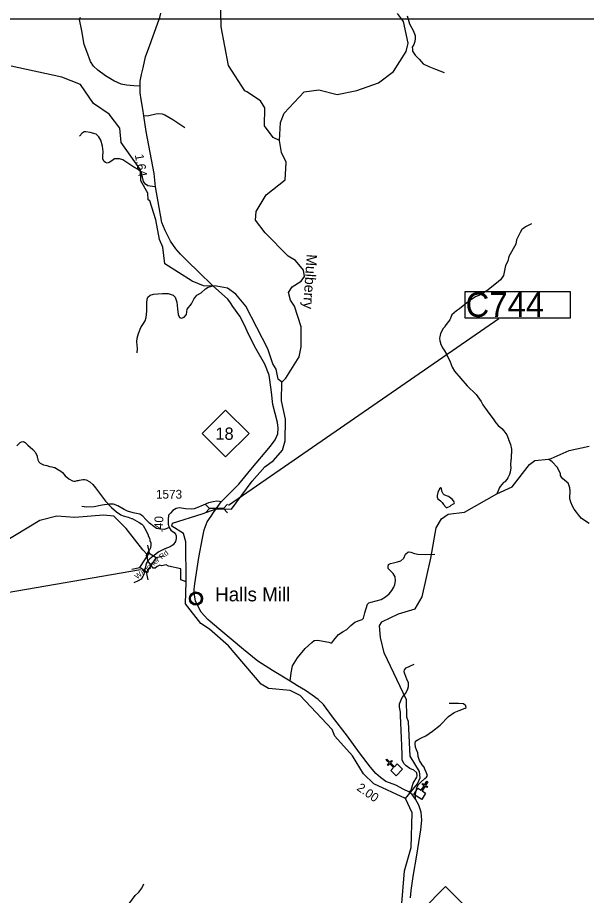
# Model space of a CAD drawing. Extents: x 1248089 to 1457196, y 820910 to 988753.
# Drawn here: x 1345887 to 1353986, y 928641 to 941130 of the extents above; entities that cross this region are included whole.
import ezdxf

# ---------------------------------------------------------------- set-up
doc = ezdxf.new("R2010")
doc.units = 0
for name, color, linetype in [('Exist Civil Demographics Community CELL', 7, 'Continuous'), ('Exist Civil Demographics Community Label', 7, 'Continuous'), ('Exist Cultural Church CELL', 7, 'Continuous'), ('Exist Hydrographic Creek Single Shore', 7, 'Continuous'), ('Exist Hydrographic Misc Water Feature', 7, 'Continuous'), ('Exist Road Non-System Type 51', 7, 'Continuous'), ('Exist Road Primary NC Attributed', 7, 'Continuous'), ('Exist Road Primary NC Shield CELL', 7, 'Continuous'), ('Exist Road Primary NC Shield Number Label', 7, 'Continuous'), ('Exist Road Primary NC Structure Culvert CELL', 7, 'Continuous'), ('Exist Road Primary NC Structure Culvert Number Label', 7, 'Continuous'), ('Exist Road Secondary Structure Standard Bridge CELL', 7, 'Continuous'), ('Exist Road Secondary Structure Standard Bridge Number Label', 7, 'Continuous'), ('Exist Road Secondary Type 51 Attributed', 7, 'Continuous'), ('Exist Road Secondary Type 51 Label', 7, 'Continuous'), ('Map Preparation Inset Cut Line', 7, 'Continuous'), ('Prop CMT Slope Fill', 7, 'Continuous'), ('Prop GRAU CAT1 Cell', 7, 'Continuous'), ('Prop Lane Lines', 7, 'Continuous'), ('Scratch_Level_4', 7, 'Continuous')]:
    doc.layers.add(name, color=color, linetype=linetype)

msp = doc.modelspace()

# ---------------------------------------------------------------- linework, layer by layer
at = {"layer": 'Exist Civil Demographics Community CELL'}
msp.add_lwpolyline([(1348349, 932877), (1348350, 932882), (1348352, 932889), (1348355, 932896), (1348358, 932902), (1348361, 932908), (1348365, 932913), (1348369, 932917), (1348373, 932922), (1348379, 932926), (1348384, 932930), (1348389, 932933), (1348394, 932935), (1348400, 932937), (1348405, 932939), (1348410, 932940), (1348415, 932941), (1348419, 932942), (1348425, 932942), (1348429, 932942), (1348435, 932942), (1348440, 932941), (1348445, 932940), (1348450, 932939), (1348455, 932937), (1348462, 932934), (1348468, 932930), (1348473, 932927), (1348478, 932923), (1348482, 932920), (1348486, 932915), (1348490, 932911), (1348493, 932906), (1348496, 932901), (1348498, 932896), (1348500, 932891), (1348502, 932886), (1348503, 932881), (1348504, 932875), (1348505, 932870), (1348505, 932864), (1348505, 932859), (1348504, 932853), (1348503, 932847), (1348502, 932841), (1348500, 932835), (1348498, 932830), (1348494, 932824), (1348491, 932819), (1348488, 932814), (1348483, 932810), (1348478, 932805), (1348473, 932801), (1348468, 932797), (1348464, 932795), (1348457, 932791), (1348450, 932789), (1348444, 932787), (1348437, 932786), (1348433, 932785), (1348428, 932785), (1348423, 932785), (1348419, 932786), (1348413, 932786), (1348407, 932788), (1348402, 932789), (1348397, 932791), (1348393, 932793), (1348389, 932795), (1348382, 932799), (1348376, 932803), (1348371, 932808), (1348367, 932813), (1348364, 932817), (1348361, 932821), (1348357, 932828), (1348355, 932831), (1348353, 932836), (1348351, 932844), (1348349, 932851), (1348348, 932856), (1348348, 932862), (1348348, 932867), (1348349, 932873)], close=True, dxfattribs=at)
for centre, radius in [((1348427, 932864), 94.3), ((1348426, 932865), 76.7)]:
    msp.add_circle(centre, radius, dxfattribs=at)
at = {"layer": 'Exist Cultural Church CELL'}
for points in [[(1351200, 930421), (1351240, 930461), (1351186, 930515), (1351164, 930492), (1351152, 930503), (1351175, 930526), (1351133, 930568), (1351144, 930580), (1351186, 930537), (1351209, 930560), (1351220, 930549), (1351198, 930526), (1351252, 930472), (1351292, 930513), (1351368, 930438), (1351275, 930345)], [(1351585, 930166), (1351633, 930137), (1351673, 930202), (1351646, 930218), (1351654, 930232), (1351682, 930215), (1351713, 930266), (1351727, 930258), (1351695, 930207), (1351723, 930190), (1351714, 930176), (1351687, 930193), (1351647, 930128), (1351696, 930098), (1351640, 930007), (1351529, 930076)]]:
    msp.add_lwpolyline(points, close=True, dxfattribs=at)
at = {"layer": 'Exist Hydrographic Creek Single Shore'}
for points in [[(1349151, 940072), (1349123, 940090), (1348889, 940446), (1348784, 941000), (1348773, 941634), (1348698, 942044), (1348651, 942324)], [(1349968, 940076), (1350174, 940102), (1350439, 940038), (1350715, 940091), (1351026, 940200), (1351239, 940363), (1351420, 940648), (1351447, 940766), (1351379, 941076), (1351298, 941186)], [(1349648, 935943), (1349708, 936001), (1349898, 936306), (1349926, 936447), (1349924, 936729), (1349831, 937023), (1349774, 937110), (1349743, 937219), (1349795, 937300), (1349922, 937379), (1349973, 937447), (1349959, 937539), (1349845, 937673), (1349738, 937734), (1349412, 938069), (1349274, 938246), (1349285, 938370), (1349424, 938610), (1349695, 938822), (1349709, 939064)], [(1348285, 933105), (1348281, 933673), (1348250, 933792), (1348083, 933896), (1348093, 933935), (1348514, 934068), (1348712, 934139), (1348932, 934137), (1349225, 934537), (1349405, 934740), (1349532, 934829), (1349660, 934978), (1349697, 935108), (1349703, 935417), (1349642, 935677), (1349648, 935943)], [(1347743, 933401), (1347733, 933491), (1347672, 933557), (1347434, 933863), (1347257, 934035), (1347111, 934052), (1346700, 934018), (1346446, 934038), (1346203, 933977), (1345662, 933647)], [(1348285, 933105), (1348211, 933132), (1348209, 933287), (1348035, 933327), (1348003, 933343), (1347934, 933331), (1347911, 933340), (1347873, 933322), (1347845, 933295), (1347819, 933295), (1347743, 933401)], [(1351411, 930018), (1350957, 930228), (1350810, 930372), (1350657, 930628), (1350405, 930908), (1350365, 931001), (1349909, 931486), (1349768, 931555), (1349461, 931587), (1349354, 931649), (1348890, 932193), (1348620, 932431), (1348497, 932510), (1348278, 932790), (1348285, 933105)], [(1352723, 925553), (1352698, 925587), (1352508, 925673), (1352264, 925914), (1352037, 926260), (1351712, 926624), (1351459, 927266), (1351328, 928178), (1351397, 928991), (1351488, 929324), (1351506, 929816), (1351411, 930018)]]:
    msp.add_lwpolyline(points, dxfattribs=at)
at = {"layer": 'Exist Hydrographic Misc Water Feature'}
for points in [[(1349648, 935943), (1349599, 935987), (1349569, 936129), (1349521, 936205), (1349450, 936417), (1349138, 937024), (1348992, 937194), (1348877, 937279), (1348719, 937308), (1348536, 937312), (1348371, 937381), (1347984, 937625), (1347956, 937865), (1347909, 937974), (1347856, 938251), (1347770, 938522), (1347746, 938539), (1347740, 938631), (1347643, 938807), (1347639, 938965), (1347364, 939354), (1347343, 939555), (1347189, 939758), (1346967, 939907), (1346781, 940177), (1346517, 940284), (1345795, 940440)], [(1349616, 939381), (1349525, 939426), (1349403, 939592), (1349409, 939845), (1349345, 939945), (1349151, 940072)], [(1349616, 939381), (1349630, 939637), (1349683, 939771), (1349968, 940076)], [(1349709, 939064), (1349709, 939071), (1349645, 939213), (1349616, 939381)], [(1353204, 938198), (1353117, 938154), (1353093, 938136), (1353068, 938113), (1353042, 938073), (1353017, 938026), (1352991, 937967), (1352978, 937907), (1352882, 937729), (1352865, 937665), (1352835, 937602), (1352804, 937459), (1352761, 937401), (1352706, 937351), (1352568, 937244), (1352462, 937183), (1352406, 937156), (1352361, 937129), (1352306, 937090), (1352176, 936985), (1352137, 936958), (1352068, 936900), (1352043, 936832), (1351971, 936738), (1351968, 936730), (1351948, 936706), (1351910, 936635), (1351898, 936590)], [(1351898, 936590), (1351893, 936571), (1351896, 936533), (1351907, 936503), (1351907, 936495), (1351938, 936430), (1351961, 936398), (1351992, 936341), (1352000, 936333), (1352046, 936234), (1352076, 936155), (1352107, 936099), (1352286, 935893), (1352414, 935768), (1352485, 935670), (1352512, 935622), (1352570, 935534), (1352668, 935408), (1352697, 935366), (1352730, 935329), (1352781, 935286), (1352810, 935251), (1352851, 935192), (1352874, 935134), (1352874, 935126), (1352904, 935057), (1352919, 934989), (1352917, 934925), (1352913, 934917), (1352912, 934853), (1352907, 934837), (1352906, 934765), (1352909, 934725), (1352899, 934661), (1352891, 934629), (1352868, 934582), (1352851, 934558), (1352822, 934527), (1352806, 934515), (1352759, 934460), (1352749, 934445), (1352730, 934397), (1352708, 934354)], [(1345876, 935039), (1345925, 935084), (1345941, 935093), (1345971, 935097), (1345985, 935092), (1345995, 935086), (1346032, 935045), (1346102, 934984), (1346143, 934941), (1346168, 934892), (1346168, 934876), (1346172, 934868), (1346175, 934840), (1346191, 934810), (1346210, 934791), (1346258, 934766), (1346302, 934757), (1346341, 934744), (1346373, 934740), (1346409, 934727), (1346417, 934727), (1346472, 934697), (1346480, 934689), (1346504, 934677), (1346529, 934656), (1346566, 934613), (1346617, 934566), (1346669, 934541), (1346689, 934537), (1346713, 934536), (1346737, 934544), (1346753, 934543), (1346769, 934551), (1346817, 934558), (1346841, 934557), (1346865, 934553), (1346918, 934523), (1346958, 934487), (1346995, 934442), (1347140, 934251), (1347224, 934161), (1347295, 934097), (1347358, 934054), (1347366, 934053), (1347390, 934041), (1347461, 934023), (1347509, 934002), (1347517, 934002), (1347618, 933948), (1347655, 933921), (1347673, 933903), (1347717, 933830), (1347748, 933765), (1347748, 933757), (1347763, 933725), (1347763, 933717), (1347771, 933700), (1347770, 933692), (1347782, 933656), (1347783, 933628), (1347780, 933588), (1347761, 933549), (1347739, 933517), (1347713, 933468)], [(1351411, 930018), (1351582, 930231), (1351617, 930313), (1351611, 930405), (1351474, 930624), (1351451, 931111), (1351428, 931177), (1351425, 931426), (1351106, 932093), (1351053, 932310), (1351040, 932478), (1351074, 932536), (1351310, 932647), (1351545, 932718), (1351649, 932889), (1351770, 933439), (1351846, 933870), (1351924, 934000), (1352017, 934067), (1352251, 934095), (1352708, 934354), (1352926, 934453), (1353176, 934773), (1353251, 934830), (1353443, 934848), (1353485, 934858), (1353738, 934971), (1354023, 935031)], [(1354024, 933932), (1353917, 934006), (1353872, 934055), (1353845, 934096), (1353812, 934137), (1353789, 934177), (1353762, 934234), (1353751, 934282), (1353754, 934410), (1353750, 934418), (1353751, 934442), (1353736, 934485), (1353724, 934505), (1353708, 934521), (1353667, 934556), (1353647, 934568), (1353628, 934593), (1353618, 934617), (1353615, 934641), (1353604, 934673), (1353567, 934734), (1353499, 934810), (1353443, 934848)], [(1351989, 934161), (1352002, 934161), (1352045, 934180), (1352059, 934192), (1352094, 934211), (1352102, 934217), (1352106, 934225), (1352104, 934239), (1352077, 934272), (1352038, 934309), (1352024, 934317), (1351992, 934326), (1351960, 934342), (1351945, 934357), (1351925, 934391), (1351922, 934433), (1351913, 934441), (1351892, 934426), (1351869, 934372), (1351858, 934333), (1351860, 934309), (1351871, 934284), (1351887, 934268), (1351907, 934256), (1351930, 934233), (1351949, 934203), (1351989, 934161)]]:
    msp.add_lwpolyline(points, dxfattribs=at)
at = {"layer": 'Exist Road Non-System Type 51'}
for points in [[(1347632, 940155), (1347542, 940158), (1347437, 940167), (1347364, 940184), (1347259, 940232), (1347138, 940300), (1347028, 940384), (1346968, 940438), (1346926, 940503), (1346872, 940647), (1346836, 940746), (1346804, 940941), (1346771, 941105), (1346785, 941134)], [(1351435, 941157), (1351468, 941042), (1351520, 940946), (1351547, 940875), (1351547, 940834), (1351541, 940788), (1351527, 940746), (1351506, 940711), (1351510, 940682), (1351510, 940653), (1351545, 940597), (1351602, 940538), (1351662, 940472), (1351743, 940434), (1351835, 940395), (1351960, 940349)], [(1347684, 939732), (1347754, 939739), (1347853, 939761), (1347894, 939764), (1347944, 939761), (1347985, 939748), (1348098, 939680), (1348269, 939564)], [(1347852, 938723), (1347808, 938729), (1347743, 938736), (1347710, 938761), (1347679, 938800), (1347665, 938859), (1347649, 938925), (1347603, 938968), (1347542, 939000), (1347469, 939048), (1347387, 939104), (1347339, 939121), (1347285, 939121), (1347268, 939121), (1347230, 939093), (1347189, 939070), (1347161, 939061), (1347141, 939070), (1347120, 939084), (1347100, 939114), (1347100, 939155), (1347105, 939225), (1347096, 939300), (1347072, 939387), (1347042, 939433), (1347004, 939470), (1346919, 939493), (1346860, 939506), (1346833, 939504), (1346805, 939484), (1346767, 939443)], [(1347588, 936360), (1347594, 936422), (1347591, 936468), (1347585, 936515), (1347588, 936567), (1347610, 936635), (1347641, 936719), (1347669, 936765), (1347702, 936814), (1347718, 936864), (1347727, 936953), (1347727, 937074), (1347733, 937126), (1347743, 937154), (1347773, 937182), (1347823, 937194), (1347885, 937200), (1347952, 937207), (1348033, 937207), (1348073, 937191), (1348104, 937182), (1348131, 937151), (1348153, 937083), (1348165, 936987), (1348175, 936904), (1348193, 936861), (1348221, 936854), (1348258, 936867), (1348292, 936907), (1348301, 936981), (1348363, 937058), (1348394, 937126), (1348437, 937179), (1348502, 937216), (1348560, 937271), (1348600, 937293), (1348668, 937312)], [(1348046, 933874), (1348010, 933860), (1347978, 933849), (1347920, 933851), (1347864, 933862), (1347825, 933892), (1347765, 933937), (1347715, 933988), (1347670, 934035), (1347626, 934065), (1347533, 934086), (1347451, 934108), (1347406, 934133), (1347315, 934184), (1347255, 934206), (1347194, 934208), (1347091, 934195), (1346977, 934172), (1346868, 934167), (1346802, 934176)], [(1349767, 931688), (1349781, 931807), (1349800, 931907), (1349871, 932023), (1349982, 932156), (1350074, 932241), (1350111, 932267), (1350157, 932272), (1350214, 932264), (1350237, 932258), (1350317, 932245), (1350340, 932235), (1350360, 932233), (1350389, 932274), (1350454, 932354), (1350522, 932395), (1350576, 932425), (1350630, 932480), (1350686, 932528), (1350751, 932552), (1350792, 932566), (1350812, 932588), (1350829, 932663), (1350867, 932784), (1350889, 932804), (1350921, 932814), (1351061, 932850), (1351126, 932891), (1351175, 932932), (1351214, 932980), (1351245, 933026), (1351260, 933067), (1351267, 933118), (1351264, 933176), (1351235, 933219), (1351165, 933293), (1351161, 933317), (1351168, 933349), (1351197, 933364), (1351241, 933375), (1351298, 933385), (1351345, 933402), (1351384, 933441), (1351410, 933497), (1351442, 933526), (1351458, 933530), (1351487, 933525), (1351536, 933504), (1351584, 933496), (1351696, 933492), (1351828, 933497)], [(1351459, 930113), (1351489, 930141), (1351520, 930240), (1351571, 930325), (1351575, 930344), (1351573, 930387), (1351530, 930422), (1351472, 930445), (1351420, 930484), (1351387, 930518), (1351363, 930572), (1351360, 930637), (1351358, 930772), (1351353, 930879), (1351338, 931202), (1351340, 931248), (1351324, 931321), (1351324, 931369), (1351364, 931459), (1351413, 931517), (1351445, 931581), (1351450, 931615), (1351450, 931664), (1351428, 931719), (1351398, 931792), (1351389, 931821), (1351394, 931850), (1351421, 931881), (1351535, 931933)], [(1351551, 930012), (1351552, 930080), (1351573, 930170), (1351588, 930213), (1351627, 930254), (1351687, 930305), (1351709, 930323), (1351721, 930347), (1351702, 930397), (1351685, 930439), (1351673, 930468), (1351648, 930501), (1351607, 930562), (1351588, 930617), (1351583, 930668), (1351566, 930712), (1351554, 930751), (1351547, 930802), (1351554, 930838), (1351597, 930864), (1351648, 930886), (1351697, 930913), (1351794, 930980), (1351905, 931062), (1352020, 931185), (1352104, 931244), (1352172, 931272), (1352260, 931306), (1352274, 931313), (1352270, 931339), (1352233, 931365), (1352163, 931373), (1352102, 931373), (1352030, 931371)], [(1346805, 927072), (1346754, 927107), (1346742, 927131), (1346723, 927187), (1346727, 927242), (1346751, 927288), (1346763, 927343), (1346790, 927516), (1346812, 927726), (1346850, 927851), (1346874, 927925), (1346898, 927971), (1347009, 928089), (1347059, 928137), (1347097, 928201), (1347174, 928265), (1347316, 928388), (1347381, 928431), (1347422, 928451), (1347484, 928535), (1347561, 928641), (1347614, 928689), (1347658, 928747), (1347686, 928807)]]:
    msp.add_lwpolyline(points, dxfattribs=at)
at = {"layer": 'Exist Road Primary NC Attributed'}
for points in [[(1348787, 934242), (1349037, 934494), (1349210, 934702), (1349490, 935033), (1349553, 935123), (1349591, 935207), (1349598, 935287), (1349586, 935370), (1349521, 935626), (1349503, 935802), (1349480, 935978), (1349471, 936044), (1349406, 936197), (1349280, 936423), (1349175, 936625), (1349118, 936755), (1349050, 936881), (1348952, 937021), (1348918, 937070), (1348879, 937122), (1348664, 937318), (1348469, 937509), (1348306, 937667), (1348208, 937763), (1348140, 937841), (1348065, 937948), (1347987, 938102), (1347942, 938214), (1347852, 938723), (1347832, 938912), (1347719, 939510), (1347684, 939732), (1347670, 939828), (1347645, 939965), (1347632, 940060), (1347630, 940147), (1347634, 940226), (1347649, 940318), (1347674, 940416), (1347707, 940571), (1347769, 940739), (1347877, 941039), (1347912, 941130), (1347926, 941194)], [(1351479, 928605), (1351489, 928712), (1351521, 928910), (1351569, 929216), (1351627, 929576), (1351642, 929711), (1351634, 929824), (1351599, 929927), (1351551, 930012), (1351504, 930075), (1351459, 930113), (1351388, 930150), (1351271, 930208), (1351130, 930263), (1351053, 930317), (1350985, 930378), (1350912, 930468), (1350757, 930671), (1350584, 930907), (1350371, 931182), (1350244, 931357), (1350164, 931427), (1350081, 931492), (1349986, 931555), (1349870, 931623), (1349767, 931688), (1349517, 931840), (1349309, 931976), (1349101, 932139), (1348926, 932286), (1348753, 932434), (1348630, 932537), (1348595, 932567), (1348500, 932670), (1348457, 932750), (1348422, 932831), (1348405, 932914), (1348402, 932999), (1348412, 933074), (1348467, 933449), (1348520, 933725), (1348545, 933843), (1348586, 933955), (1348643, 934037), (1348677, 934089), (1348712, 934139), (1348787, 934242)]]:
    msp.add_lwpolyline(points, dxfattribs=at)
at = {"layer": 'Exist Road Primary NC Shield CELL'}
for points in [[(1348516, 935212), (1348849, 935545), (1349182, 935212), (1348849, 934879)], [(1351648, 928434), (1351981, 928767), (1352314, 928434), (1351981, 928101)]]:
    msp.add_lwpolyline(points, close=True, dxfattribs=at)
at = {"layer": 'Exist Road Primary NC Structure Culvert CELL'}
for p, q in [((1348562, 934205), (1348620, 934145)), ((1348875, 934207), (1348818, 934146)), ((1348563, 934084), (1348620, 934145)), ((1348818, 934146), (1348620, 934145)), ((1348876, 934086), (1348818, 934146))]:
    msp.add_line(p, q, dxfattribs=at)
at = {"layer": 'Exist Road Primary NC Structure Culvert Number Label'}
msp.add_line((1348890, 934194), (1352739, 936850), dxfattribs=at)
msp.add_lwpolyline([(1352261, 937235), (1353754, 937235), (1353754, 936852), (1352261, 936852)], close=True, dxfattribs=at)
at = {"layer": 'Exist Road Secondary Structure Standard Bridge CELL'}
for p, q in [((1347763, 933512), (1347740, 933623)), ((1347857, 933450), (1347968, 933472)), ((1347515, 933283), (1347626, 933306)), ((1347745, 933131), (1347722, 933242))]:
    msp.add_line(p, q, dxfattribs=at)
msp.add_lwpolyline([(1347626, 933306), (1347762, 933512), (1347859, 933449), (1347722, 933242)], close=True, dxfattribs=at)
at = {"layer": 'Exist Road Secondary Structure Standard Bridge Number Label'}
msp.add_line((1347639, 933272), (1345361, 932883), dxfattribs=at)
at = {"layer": 'Exist Road Secondary Type 51 Attributed'}
for points in [[(1348787, 934242), (1348762, 934246), (1348723, 934248), (1348672, 934243), (1348606, 934226), (1348530, 934194), (1348439, 934157), (1348403, 934140), (1348361, 934135), (1348278, 934143), (1348190, 934155), (1348144, 934148), (1348095, 934116), (1348063, 934079), (1348038, 934052), (1348029, 933989), (1348031, 933925), (1348046, 933874), (1348070, 933839), (1348117, 933805), (1348134, 933783), (1348146, 933756), (1348146, 933719), (1348134, 933675), (1348100, 933631), (1348058, 933602), (1347984, 933574), (1347900, 933530), (1347815, 933468), (1347772, 933432), (1347743, 933401)], [(1347743, 933401), (1347719, 933364), (1347697, 933275), (1347685, 933209), (1347668, 933177), (1347646, 933143), (1347605, 933119), (1347544, 933089)]]:
    msp.add_lwpolyline(points, dxfattribs=at)
at = {"layer": 'Map Preparation Inset Cut Line'}
msp.add_lwpolyline([(1388709, 913085), (1313026, 913085), (1313026, 941112), (1388709, 941112)], close=True, dxfattribs=at)

# ---------------------------------------------------------------- texts
at = {"layer": 'Exist Civil Demographics Community Label'}
msp.add_text('Halls Mill', height=200, dxfattribs=at).set_placement((1348700, 932825))
at = {"layer": 'Exist Road Primary NC Shield Number Label'}
msp.add_text('18', height=175, dxfattribs=at).set_placement((1348703, 935123))
at = {"layer": 'Exist Road Primary NC Structure Culvert Number Label'}
msp.add_text('C744', height=350, dxfattribs=at).set_placement((1352264, 936871))
at = {"layer": 'Exist Road Secondary Type 51 Label'}
msp.add_text('Wagoner Rd', height=75, rotation=38.99, dxfattribs=at).set_placement((1347591, 933136))
at = {"layer": 'Prop CMT Slope Fill'}
for s, rotation, p in [('1.64', 280.0488, (1347556, 939177)), ('2.00', 325.0491, (1350706, 930148))]:
    msp.add_text(s, height=125, rotation=rotation, dxfattribs=at).set_placement(p)
at = {"layer": 'Prop GRAU CAT1 Cell'}
msp.add_text('.40', height=125, rotation=87.2818, dxfattribs=at).set_placement((1347953, 933803))
at = {"layer": 'Prop Lane Lines'}
msp.add_text('1573', height=125, dxfattribs=at).set_placement((1347857, 934286))
at = {"layer": 'Scratch_Level_4'}
msp.add_text('Mulberry', height=150, rotation=266.1581, dxfattribs=at).set_placement((1350003, 937767))

doc.saveas('drawing.dxf')
